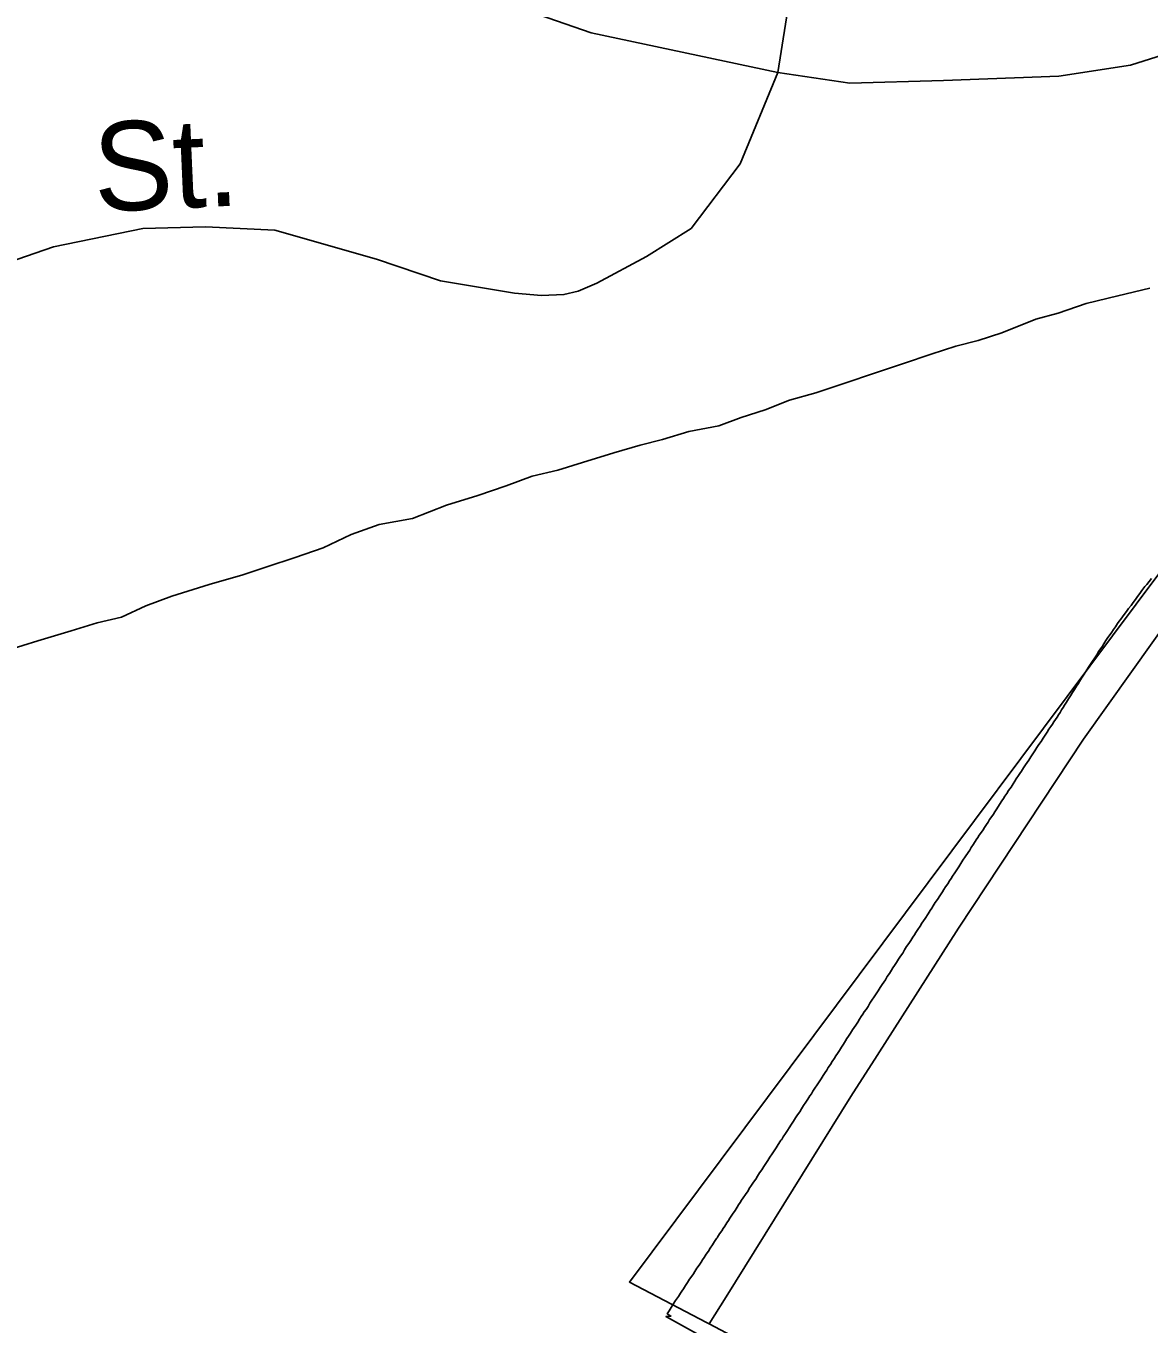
# Model space of a CAD drawing. Extents: x 2260773 to 2342389, y 552869 to 618546.
# Drawn here: x 2313231 to 2314430, y 584994 to 586380 of the extents above; entities that cross this region are included whole.
import ezdxf

# ---------------------------------------------------------------- set-up
doc = ezdxf.new("R2010")
doc.units = 0
for name, color, linetype in [('Exist Boundary Land Use Reservation Military US Department of Defense', 7, 'Continuous'), ('Exist Boundary Political City Limit New', 7, 'Continuous'), ('Exist Hydrographic Misc Water Feature', 7, 'Continuous'), ('Exist Road Non-System Type 51', 7, 'Continuous'), ('Exist Road Non-System Type 51 Label', 7, 'Continuous'), ('Exist Road Secondary Type 51 Attributed', 7, 'Continuous'), ('Map Preparation Boundary City Limit Buffer Line', 7, 'Continuous')]:
    doc.layers.add(name, color=color, linetype=linetype)

msp = doc.modelspace()

# ---------------------------------------------------------------- linework, layer by layer
at = {"layer": 'Exist Boundary Land Use Reservation Military US Department of Defense'}
for p, q in [((2313957.6, 584995.8), (2313960.3, 584994.4)), ((2313960.3, 584994.4), (2314310.4, 584810.7))]:
    msp.add_line(p, q, dxfattribs=at)
msp.add_lwpolyline([(2314859.6, 586259.1), (2314661.6, 586091.2), (2313875.1, 585039.1), (2313957.6, 584995.8)], dxfattribs=at)
at = {"layer": 'Exist Boundary Political City Limit New'}
for points in [[(2314432.5, 585790.2), (2314430, 585787), (2314427.8, 585784), (2314425.5, 585781.6), (2314422.5, 585777.4), (2314420.2, 585774.4), (2314417.8, 585771.1), (2314415.5, 585767.9), (2314413, 585764.7), (2314410.8, 585761.5), (2314408.2, 585758.3), (2314406, 585755.1), (2314403.5, 585751.8), (2314401.8, 585749.4), (2314400, 585747), (2314398.2, 585744.6), (2314396.5, 585742.1), (2314394.2, 585738.8), (2314392, 585735.7), (2314390.2, 585733.1), (2314388.5, 585730.6), (2314386.2, 585727.3), (2314384, 585724), (2314381.8, 585720.7), (2314380.2, 585718.2), (2314378.5, 585715.7)], [(2314378.5, 585715.7), (2314376.2, 585712.4), (2314374.2, 585708.9), (2314372, 585705.6), (2314369.8, 585702.2), (2314367.5, 585698.8), (2314365.5, 585695.6), (2314362.5, 585691), (2314360, 585687.1), (2314357.8, 585683.8), (2314355.8, 585680.4), (2314354.2, 585677.8), (2314352.5, 585675.2), (2314350.5, 585671.9), (2314348.2, 585668.5), (2314346.2, 585665.2), (2314344, 585661.7), (2314342, 585658.3), (2314339.8, 585654.9), (2314338.2, 585652.4), (2314336.5, 585649.9), (2314335, 585647.4), (2314333.2, 585644.9), (2314331.8, 585642.4), (2314330, 585639.8), (2314328.2, 585637.3), (2314326.8, 585634.8), (2314325, 585632.3), (2314323.2, 585629.5), (2314321.2, 585626.4), (2314319, 585623.1), (2314316.8, 585619.8), (2314314.8, 585616.4), (2314312.5, 585613.1), (2314310.2, 585609.8), (2314308, 585606.4), (2314305.8, 585603.1), (2314303.8, 585599.8), (2314301.5, 585596.4), (2314299.8, 585593.9), (2314298, 585591.2), (2314296, 585588), (2314293.8, 585584.7), (2314292.2, 585582.2), (2314290.5, 585579.8), (2314288.2, 585576.3), (2314286.8, 585573.8), (2314285, 585571.2), (2314282.8, 585567.6), (2314280, 585563.8), (2314278.2, 585560.9), (2314276.2, 585557.8), (2314274.5, 585555.4), (2314273, 585552.9), (2314270.2, 585548.9), (2314267.5, 585544.5), (2314265.2, 585541.2), (2314263.8, 585538.7), (2314262, 585536.1), (2314259.8, 585532.8), (2314258.2, 585530.3), (2314256.5, 585527.8), (2314254.2, 585524.5), (2314252.8, 585521.9), (2314251, 585519.5), (2314248.8, 585516.1), (2314247.2, 585513.6), (2314245.5, 585511.1), (2314242.5, 585506.6), (2314240.2, 585502.9), (2314238.5, 585500.2), (2314236.8, 585497.7), (2314233.8, 585493.2), (2314231.2, 585489.4), (2314229, 585486), (2314227, 585482.6), (2314224.8, 585479.3), (2314222.5, 585475.9), (2314220.2, 585472.6), (2314218.8, 585470.1), (2314217, 585467.6), (2314215, 585464.2), (2314212.8, 585460.9), (2314211, 585458.3), (2314209.5, 585455.8), (2314206.5, 585451.3), (2314204, 585447.5), (2314201.8, 585444.2), (2314199.5, 585440.8), (2314198, 585438.2), (2314196.2, 585435.8), (2314194.2, 585432.4), (2314190.8, 585427.4), (2314189.2, 585424.8), (2314187.5, 585422.3), (2314185.5, 585419), (2314183.2, 585415.6), (2314181, 585412.2), (2314179.5, 585409.8)], [(2314179.5, 585409.8), (2314177.8, 585407.2), (2314175.8, 585403.9), (2314173.5, 585400.5), (2314171.2, 585397.2), (2314169, 585393.8), (2314167, 585390.4), (2314164.8, 585387.1), (2314162.5, 585383.8), (2314160.2, 585380.4), (2314158.2, 585377.1), (2314156.5, 585374.5), (2314155, 585372), (2314152.8, 585368.7), (2314150.5, 585365.3), (2314148.5, 585361.9), (2314145, 585356.9), (2314143, 585353.6), (2314140.8, 585350.2), (2314138.5, 585346.8), (2314136.5, 585343.5), (2314134.2, 585340.1), (2314132, 585336.8), (2314130, 585333.4), (2314127.8, 585330.1), (2314126, 585327.5), (2314124.5, 585325), (2314122.8, 585322.5), (2314121, 585319.6), (2314119, 585316.6), (2314116.8, 585313.2), (2314115.2, 585310.8), (2314113.5, 585308.3), (2314111.2, 585304.9), (2314109.2, 585301.6), (2314107.5, 585299), (2314106, 585296.5), (2314103.8, 585293.1), (2314101.5, 585289.8), (2314099.5, 585286.4), (2314097.2, 585283.1), (2314095.5, 585280.6), (2314094, 585278.1), (2314091.8, 585274.7), (2314089.8, 585271.3), (2314087.5, 585268.1), (2314085.8, 585265.4), (2314084.2, 585262.9), (2314082, 585259.6), (2314079.8, 585256.2), (2314077.8, 585252.9), (2314075.5, 585249.5), (2314073.2, 585246.1), (2314071.2, 585242.8), (2314069.5, 585240.2), (2314068, 585237.8), (2314065.8, 585234.4), (2314063.5, 585231.1), (2314061.2, 585227.7), (2314059, 585224.2), (2314057, 585220.9), (2314054.8, 585217.7), (2314052.5, 585214.3), (2314050.5, 585210.9), (2314048.2, 585207.6), (2314045.8, 585203.9), (2314043.8, 585200.9), (2314041.8, 585197.6), (2314039.5, 585194.2), (2314037.8, 585191.3), (2314037, 585190.5), (2314036.5, 585189.7), (2314034, 585185.9), (2314031.8, 585182.4), (2314029.8, 585179.1), (2314027.5, 585175.9), (2314025.2, 585172.5), (2314023, 585168.9), (2314020.8, 585165.8), (2314018.8, 585162.4), (2314016.5, 585159), (2314014.2, 585155.7), (2314012, 585152.2), (2314010, 585149), (2314007.8, 585145.6), (2314005.5, 585142.4), (2314003.2, 585139), (2314001.8, 585136.5), (2313999.2, 585132.6), (2313996.8, 585128.9), (2313995, 585126.4), (2313993.5, 585123.9), (2313991.8, 585121.4), (2313990.2, 585118.9), (2313988, 585115.5), (2313985.2, 585111.6), (2313982.5, 585107.2), (2313980.8, 585104.7), (2313979.2, 585102.2)], [(2313979.2, 585102.2), (2313977, 585098.8), (2313975.2, 585096.3), (2313973.8, 585093.8), (2313971.5, 585090.5), (2313969.2, 585087.1), (2313968.8, 585086.3), (2313968.2, 585085.5), (2313966, 585082.2), (2313963.8, 585078.9), (2313961.5, 585075.4), (2313959.5, 585072.1), (2313957.2, 585068.8), (2313955, 585065.4), (2313953.2, 585062.9), (2313951.8, 585060.4), (2313949.5, 585057.1), (2313947.2, 585053.8), (2313945, 585050.4), (2313943.5, 585047.9), (2313941.8, 585045.4), (2313939.5, 585042.1), (2313937.2, 585038.5), (2313935.2, 585035.4), (2313933, 585032), (2313931.2, 585029.5), (2313929.8, 585027.1), (2313927.5, 585023.7), (2313924.5, 585019.2), (2313922, 585015.3), (2313919.8, 585012), (2313917.5, 585008.4), (2313915.5, 585005.2), (2313919.5, 585002.8), (2313914.2, 585002.2), (2313918, 585000.3), (2313984.5, 584963.2)]]:
    msp.add_lwpolyline(points, dxfattribs=at)
at = {"layer": 'Exist Hydrographic Misc Water Feature'}
msp.add_lwpolyline([(2314430.7, 586100.4), (2314396.8, 586092.1), (2314362.8, 586083.8), (2314333.1, 586073.7), (2314309.1, 586067.2), (2314273, 586052.7), (2314247.5, 586044.4), (2314223.6, 586038.3), (2314197.5, 586030), (2314167.8, 586019.9), (2314135.8, 586009.3), (2314106.1, 585999.2), (2314074.1, 585988.6), (2314046, 585980.6), (2314020.1, 585970.4), (2313994.5, 585962.1), (2313970.5, 585953.5), (2313938.5, 585947.4), (2313910.6, 585938.9), (2313886.7, 585932.8), (2313858.6, 585924.5), (2313824.9, 585914.1), (2313798.9, 585905.9), (2313771.2, 585899.6), (2313743.5, 585889.1), (2313713.4, 585879.1), (2313679.8, 585868.7), (2313643.7, 585854.3), (2313607.8, 585847.9), (2313578.1, 585837.4), (2313548.1, 585823.2), (2313518.2, 585812.7), (2313488, 585802.6), (2313462.4, 585794.3), (2313426.3, 585784), (2313386.7, 585771.3), (2313358.8, 585761.3), (2313333, 585749), (2313306.8, 585742.8), (2313279.1, 585734.4), (2313243.4, 585723.9), (2313211.4, 585713.7)], dxfattribs=at)
at = {"layer": 'Exist Road Non-System Type 51'}
msp.add_line((2314088.2, 586676.5), (2314033.6, 586330.7), dxfattribs=at)
for points in [[(2315142.8, 587100), (2315155.2, 587031.2), (2315158.1, 586987.4), (2315156.3, 586946.8), (2315151.6, 586898.9), (2315137.5, 586828.3), (2315112.8, 586757.7), (2315084, 586701.5), (2315036.4, 586645.1), (2314972.9, 586579.8), (2314875.9, 586511), (2314740.2, 586454.5), (2314573.6, 586390), (2314410.3, 586338.4), (2314333.7, 586326.6), (2314210.5, 586322.1), (2314110.6, 586319.1), (2314033.6, 586330.7)], [(2314033.6, 586330.7), (2313834.3, 586373), (2313723.2, 586411.9), (2313629.6, 586439.9), (2313544.4, 586460.3), (2313468.3, 586467.5), (2313381, 586466.6), (2313252.3, 586448.9), (2313141.2, 586415.4)], [(2314033.6, 586330.7), (2313993.3, 586233.1), (2313941, 586164), (2313893.4, 586134), (2313840.4, 586105.7), (2313820.5, 586097.2), (2313805.2, 586093.4), (2313781.4, 586092.5), (2313752.3, 586095.1), (2313673.3, 586108.1), (2313605.2, 586131.4), (2313496.6, 586162.2), (2313422.5, 586165.7), (2313355.5, 586164), (2313260.2, 586144.5), (2313163.2, 586111)]]:
    msp.add_lwpolyline(points, dxfattribs=at)
at = {"layer": 'Exist Road Secondary Type 51 Attributed'}
msp.add_lwpolyline([(2315743, 587470.3), (2315541.1, 587150), (2315401.8, 586917.1), (2315303, 586730.1), (2315258.6, 586641.3), (2315187.8, 586528.6), (2315126.1, 586456.2), (2315070.6, 586396.3), (2314980.4, 586310.3), (2314901.1, 586234.5), (2314898.8, 586232.2), (2314813.7, 586148.9), (2314769.6, 586105.4), (2314669.7, 586005.4), (2314551.6, 585877.2), (2314460.8, 585760.1), (2314359.9, 585618.8), (2314226.7, 585416.8), (2314139.8, 585281.1), (2314111.7, 585237.1), (2313978.4, 585023.4), (2313960.3, 584994.4)], dxfattribs=at)
at = {"layer": 'Map Preparation Boundary City Limit Buffer Line'}
for points in [[(2314432.5, 585790.2), (2314430, 585787), (2314427.8, 585784), (2314425.5, 585781.6), (2314422.5, 585777.4), (2314420.2, 585774.4), (2314417.8, 585771.1), (2314415.5, 585767.9), (2314413, 585764.7), (2314410.8, 585761.5), (2314408.2, 585758.3), (2314406, 585755.1), (2314403.5, 585751.8), (2314401.8, 585749.4), (2314400, 585747), (2314398.2, 585744.6), (2314396.5, 585742.1), (2314394.2, 585738.8), (2314392, 585735.7), (2314390.2, 585733.1), (2314388.5, 585730.6), (2314386.2, 585727.3), (2314384, 585724), (2314381.8, 585720.7), (2314380.2, 585718.2), (2314378.5, 585715.7)], [(2314378.5, 585715.7), (2314376.2, 585712.4), (2314374.2, 585708.9), (2314372, 585705.6), (2314369.8, 585702.2), (2314367.5, 585698.8), (2314365.5, 585695.6), (2314362.5, 585691), (2314360, 585687.1), (2314357.8, 585683.8), (2314355.8, 585680.4), (2314354.2, 585677.8), (2314352.5, 585675.2), (2314350.5, 585671.9), (2314348.2, 585668.5), (2314346.2, 585665.2), (2314344, 585661.7), (2314342, 585658.3), (2314339.8, 585654.9), (2314338.2, 585652.4), (2314336.5, 585649.9), (2314335, 585647.4), (2314333.2, 585644.9), (2314331.8, 585642.4), (2314330, 585639.8), (2314328.2, 585637.3), (2314326.8, 585634.8), (2314325, 585632.3), (2314323.2, 585629.5), (2314321.2, 585626.4), (2314319, 585623.1), (2314316.8, 585619.8), (2314314.8, 585616.4), (2314312.5, 585613.1), (2314310.2, 585609.8), (2314308, 585606.4), (2314305.8, 585603.1), (2314303.8, 585599.8), (2314301.5, 585596.4), (2314299.8, 585593.9), (2314298, 585591.2), (2314296, 585588), (2314293.8, 585584.7), (2314292.2, 585582.2), (2314290.5, 585579.8), (2314288.2, 585576.3), (2314286.8, 585573.8), (2314285, 585571.2), (2314282.8, 585567.6), (2314280, 585563.8), (2314278.2, 585560.9), (2314276.2, 585557.8), (2314274.5, 585555.4), (2314273, 585552.9), (2314270.2, 585548.9), (2314267.5, 585544.5), (2314265.2, 585541.2), (2314263.8, 585538.7), (2314262, 585536.1), (2314259.8, 585532.8), (2314258.2, 585530.3), (2314256.5, 585527.8), (2314254.2, 585524.5), (2314252.8, 585521.9), (2314251, 585519.5), (2314248.8, 585516.1), (2314247.2, 585513.6), (2314245.5, 585511.1), (2314242.5, 585506.6), (2314240.2, 585502.9), (2314238.5, 585500.2), (2314236.8, 585497.7), (2314233.8, 585493.2), (2314231.2, 585489.4), (2314229, 585486), (2314227, 585482.6), (2314224.8, 585479.3), (2314222.5, 585475.9), (2314220.2, 585472.6), (2314218.8, 585470.1), (2314217, 585467.6), (2314215, 585464.2), (2314212.8, 585460.9), (2314211, 585458.3), (2314209.5, 585455.8), (2314206.5, 585451.3), (2314204, 585447.5), (2314201.8, 585444.2), (2314199.5, 585440.8), (2314198, 585438.2), (2314196.2, 585435.8), (2314194.2, 585432.4), (2314190.8, 585427.4), (2314189.2, 585424.8), (2314187.5, 585422.3), (2314185.5, 585419), (2314183.2, 585415.6), (2314181, 585412.2), (2314179.5, 585409.8)], [(2314179.5, 585409.8), (2314177.8, 585407.2), (2314175.8, 585403.9), (2314173.5, 585400.5), (2314171.2, 585397.2), (2314169, 585393.8), (2314167, 585390.4), (2314164.8, 585387.1), (2314162.5, 585383.8), (2314160.2, 585380.4), (2314158.2, 585377.1), (2314156.5, 585374.5), (2314155, 585372), (2314152.8, 585368.7), (2314150.5, 585365.3), (2314148.5, 585361.9), (2314145, 585356.9), (2314143, 585353.6), (2314140.8, 585350.2), (2314138.5, 585346.8), (2314136.5, 585343.5), (2314134.2, 585340.1), (2314132, 585336.8), (2314130, 585333.4), (2314127.8, 585330.1), (2314126, 585327.5), (2314124.5, 585325), (2314122.8, 585322.5), (2314121, 585319.6), (2314119, 585316.6), (2314116.8, 585313.2), (2314115.2, 585310.8), (2314113.5, 585308.3), (2314111.2, 585304.9), (2314109.2, 585301.6), (2314107.5, 585299), (2314106, 585296.5), (2314103.8, 585293.1), (2314101.5, 585289.8), (2314099.5, 585286.4), (2314097.2, 585283.1), (2314095.5, 585280.6), (2314094, 585278.1), (2314091.8, 585274.7), (2314089.8, 585271.3), (2314087.5, 585268.1), (2314085.8, 585265.4), (2314084.2, 585262.9), (2314082, 585259.6), (2314079.8, 585256.2), (2314077.8, 585252.9), (2314075.5, 585249.5), (2314073.2, 585246.1), (2314071.2, 585242.8), (2314069.5, 585240.2), (2314068, 585237.8), (2314065.8, 585234.4), (2314063.5, 585231.1), (2314061.2, 585227.7), (2314059, 585224.2), (2314057, 585220.9), (2314054.8, 585217.7), (2314052.5, 585214.3), (2314050.5, 585210.9), (2314048.2, 585207.6), (2314045.8, 585203.9), (2314043.8, 585200.9), (2314041.8, 585197.6), (2314039.5, 585194.2), (2314037.8, 585191.3), (2314037, 585190.5), (2314036.5, 585189.7), (2314034, 585185.9), (2314031.8, 585182.4), (2314029.8, 585179.1), (2314027.5, 585175.9), (2314025.2, 585172.5), (2314023, 585168.9), (2314020.8, 585165.8), (2314018.8, 585162.4), (2314016.5, 585159), (2314014.2, 585155.7), (2314012, 585152.2), (2314010, 585149), (2314007.8, 585145.6), (2314005.5, 585142.4), (2314003.2, 585139), (2314001.8, 585136.5), (2313999.2, 585132.6), (2313996.8, 585128.9), (2313995, 585126.4), (2313993.5, 585123.9), (2313991.8, 585121.4), (2313990.2, 585118.9), (2313988, 585115.5), (2313985.2, 585111.6), (2313982.5, 585107.2), (2313980.8, 585104.7), (2313979.2, 585102.2)], [(2313979.2, 585102.2), (2313977, 585098.8), (2313975.2, 585096.3), (2313973.8, 585093.8), (2313971.5, 585090.5), (2313969.2, 585087.1), (2313968.8, 585086.3), (2313968.2, 585085.5), (2313966, 585082.2), (2313963.8, 585078.9), (2313961.5, 585075.4), (2313959.5, 585072.1), (2313957.2, 585068.8), (2313955, 585065.4), (2313953.2, 585062.9), (2313951.8, 585060.4), (2313949.5, 585057.1), (2313947.2, 585053.8), (2313945, 585050.4), (2313943.5, 585047.9), (2313941.8, 585045.4), (2313939.5, 585042.1), (2313937.2, 585038.5), (2313935.2, 585035.4), (2313933, 585032), (2313931.2, 585029.5), (2313929.8, 585027.1), (2313927.5, 585023.7), (2313924.5, 585019.2), (2313922, 585015.3), (2313919.8, 585012), (2313917.5, 585008.4), (2313915.5, 585005.2), (2313919.5, 585002.8), (2313914.2, 585002.2), (2313918, 585000.3), (2313984.5, 584963.2)]]:
    msp.add_lwpolyline(points, dxfattribs=at)

# ---------------------------------------------------------------- texts
at = {"layer": 'Exist Road Non-System Type 51 Label'}
msp.add_text('St.', height=95, rotation=2.4977, dxfattribs=at).set_placement((2313304.7, 586181.9))

doc.saveas('drawing.dxf')
